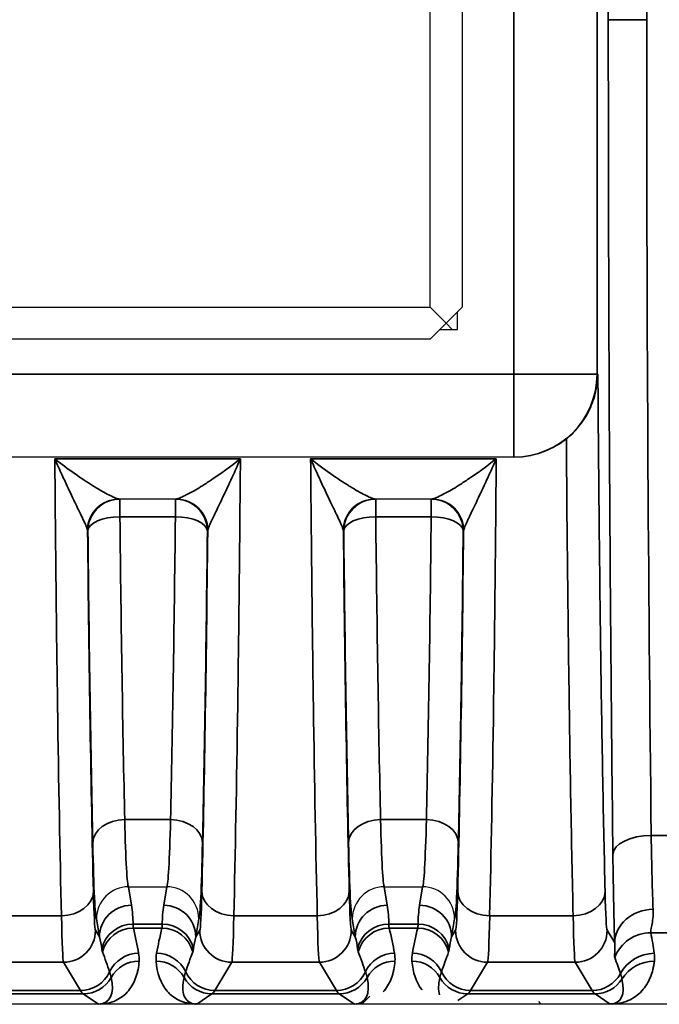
# Model space of a CAD drawing. Header units: millimetres. Extents: x 399 to 6233, y -1870 to 1602.
# Tile 648 of 656: x 5405 to 5415, y 736 to 751. Entities that reach past the tile are written whole.
import ezdxf

# ---------------------------------------------------------------- set-up
doc = ezdxf.new("R2010")
doc.units = ezdxf.units.MM
for name, color, linetype, lineweight in [('AM_5', 3, 'Continuous', 25), ('可見 (ISO)', 7, 'Continuous', 25), ('窄部可見 (ISO)', 7, 'Continuous', 35)]:
    doc.layers.add(name, color=color, linetype=linetype, lineweight=lineweight)
doc.styles.add('尺寸標註', font='romans.shx', dxfattribs={"bigfont": 'CHINESET.SHX'})
doc.dimstyles.new('CNS1$0', dxfattribs={"dimtxt": 2.5, "dimasz": 2.5, "dimexe": 1, "dimexo": 1, "dimgap": 1.5, "dimtad": 1, "dimtoh": 1, "dimdec": 1, "dimdsep": 46, "dimtxsty": '尺寸標註', "dimcen": 0, "dimclrd": 2, "dimclre": 2, "dimclrt": 1, "dimadec": 0, "dimazin": 2, "dimtp": 0.1, "dimtm": 0.1, "dimtfac": 0.71, "dimtdec": 1, "dimtmove": 0, "dimatfit": 0, "dimfxl": 0, "dimlwd": 13, "dimlwe": 13, "dimarcsym": 0})

# ---------------------------------------------------------------- blocks, each defined once
blk = doc.blocks.new('*D307')
at = {"layer": 'AM_5', "color": 2, "lineweight": 13}
for p, q in [((5314.686, 750.079), (5314.686, 719.715)), ((5530.199, 744.193), (5530.199, 719.715)), ((5317.186, 720.715), (5527.699, 720.715))]:
    blk.add_line(p, q, dxfattribs=at)
at = {"layer": 'AM_5', "color": 2, "lineweight": -2}
for points in [[(5317.186, 721.132), (5317.186, 720.298), (5314.686, 720.715)], [(5527.699, 721.132), (5527.699, 720.298), (5530.199, 720.715)]]:
    blk.add_solid(points, dxfattribs=at)
at = {"layer": 'Defpoints', "color": 0, "lineweight": -2}
for p in [(5314.686, 751.079), (5530.199, 745.193), (5530.199, 720.715)]:
    blk.add_point(p, dxfattribs=at)
at = {"layer": 'AM_5', "color": 1, "insert": (5422.443, 723.465), "char_height": 2.5, "attachment_point": 5, "style": '尺寸標註'}
blk.add_mtext('215.5', dxfattribs=at)

msp = doc.modelspace()

# ---------------------------------------------------------------- linework, layer by layer
at = {"layer": '可見 (ISO)'}
for p, q in [((5411.552, 746.579), (5411.552, 755.579)), ((5412.052, 755.579), (5412.052, 746.579)), ((5402.552, 746.579), (5411.552, 746.579)), ((5411.802, 746.329), (5411.552, 746.579)), ((5412.052, 746.579), (5411.802, 746.329)), ((5411.981, 746.234), (5411.981, 746.508)), ((5411.802, 746.329), (5411.552, 746.079)), ((5411.707, 746.234), (5411.981, 746.234)), ((5411.802, 746.329), (5411.896, 746.234)), ((5411.552, 746.079), (5402.552, 746.079)), ((5412.863, 744.234), (5401.409, 744.234)), ((5412.875, 744.234), (5412.863, 744.234)), ((5407.582, 743.579), (5406.691, 743.579)), ((5411.582, 743.579), (5410.691, 743.579)), ((5406.837, 737.513), (5406.836, 737.513)), ((5406.837, 737.513), (5407.436, 737.513)), ((5407.436, 737.513), (5407.436, 737.513)), ((5410.837, 737.513), (5410.836, 737.513)), ((5410.837, 737.513), (5411.436, 737.513)), ((5411.436, 737.513), (5411.436, 737.513)), ((5410.61, 735.802), (5410.486, 735.679)), ((5435.136, 735.679), (5330.636, 735.679)), ((5413.249, 735.716), (5413.286, 735.679))]:
    msp.add_line(p, q, dxfattribs=at)
for start, end in [(100.6179, 100.6183), (58.9951, 58.996)]:
    msp.add_arc((5410.552, 740.579), 3, start, end, dxfattribs=at)
for points, knots in [([(5413.683, 744.517), (5413.752, 744.573), (5413.817, 744.637), (5413.944, 744.791), (5414.002, 744.882), (5414.091, 745.068), (5414.123, 745.16), (5414.165, 745.345), (5414.175, 745.437), (5414.176, 745.531), (5414.176, 745.533), (5414.176, 745.534)], [0.0000025, 0.0000025, 0.0000025, 0.0000025, 0.0273791, 0.0273791, 0.0597, 0.0597, 0.089653, 0.089653, 0.1184213, 0.1184213, 0.1189519, 0.1189519, 0.1189519, 0.1189519]), ([(5413.683, 744.517), (5413.591, 744.445), (5413.487, 744.382), (5413.215, 744.268), (5413.04, 744.234), (5412.875, 744.234)], [-0.48600082, -0.48600082, -0.48600082, -0.48600082, -0.45121155, -0.45121155, -0.40160969, -0.40160969, -0.40160969, -0.40160969]), ([(5406.836, 737.513), (5406.704, 737.512), (5406.575, 737.458), (5406.483, 737.366), (5406.391, 737.274), (5406.337, 737.143), (5406.336, 737.014)], [0, 0, 0, 0, 0.0003900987, 0.0003900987, 0.0003900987, 0.0007801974, 0.0007801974, 0.0007801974, 0.0007801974]), ([(5407.936, 737.014), (5407.936, 737.145), (5407.881, 737.274), (5407.789, 737.366), (5407.697, 737.458), (5407.568, 737.512), (5407.436, 737.513)], [-0.0000151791, -0.0000151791, -0.0000151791, -0.0000151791, 0.0003786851, 0.0003786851, 0.0003786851, 0.0007725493, 0.0007725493, 0.0007725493, 0.0007725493]), ([(5410.836, 737.513), (5410.704, 737.512), (5410.575, 737.458), (5410.483, 737.366), (5410.391, 737.274), (5410.337, 737.143), (5410.336, 737.014)], [0, 0, 0, 0, 0.0003900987, 0.0003900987, 0.0003900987, 0.0007801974, 0.0007801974, 0.0007801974, 0.0007801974]), ([(5411.936, 737.014), (5411.936, 737.145), (5411.881, 737.274), (5411.789, 737.366), (5411.697, 737.458), (5411.568, 737.512), (5411.436, 737.513)], [-0.0000151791, -0.0000151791, -0.0000151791, -0.0000151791, 0.0003786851, 0.0003786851, 0.0003786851, 0.0007725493, 0.0007725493, 0.0007725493, 0.0007725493]), ([(5406.401, 735.679), (5406.394, 735.679), (5406.388, 735.679), (5406.382, 735.679), (5406.377, 735.679), (5406.373, 735.679), (5406.369, 735.679)], [0.00000000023, 0.00000000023, 0.00000000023, 0.00000000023, 0.00001896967, 0.00001896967, 0.00001896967, 0.00003403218, 0.00003403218, 0.00003403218, 0.00003403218]), ([(5410.401, 735.679), (5410.394, 735.679), (5410.388, 735.679), (5410.382, 735.679), (5410.377, 735.679), (5410.373, 735.679), (5410.369, 735.679)], [0.00000000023, 0.00000000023, 0.00000000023, 0.00000000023, 0.00001896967, 0.00001896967, 0.00001896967, 0.00003403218, 0.00003403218, 0.00003403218, 0.00003403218]), ([(5414.405, 735.679), (5414.398, 735.679), (5414.391, 735.679), (5414.384, 735.679), (5414.379, 735.679), (5414.374, 735.679), (5414.369, 735.679)], [0.00000000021, 0.00000000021, 0.00000000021, 0.00000000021, 0.00002113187, 0.00002113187, 0.00002113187, 0.0000394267, 0.0000394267, 0.0000394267, 0.0000394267])]:
    msp.add_open_spline(points, degree=3, knots=knots, dxfattribs=at)
at = {"layer": '窄部可見 (ISO)'}
for p, q in [((5412.863, 745.534), (5412.863, 756.623)), ((5414.163, 756.623), (5414.163, 745.534)), ((5414.939, 751.079), (5414.339, 751.079)), ((5401.409, 745.534), (5412.863, 745.534)), ((5412.863, 745.534), (5414.163, 745.534)), ((5412.863, 745.534), (5412.863, 744.234)), ((5414.163, 745.534), (5414.176, 745.534)), ((5405.685, 744.208), (5408.587, 744.208)), ((5409.685, 744.208), (5412.587, 744.208)), ((5406.702, 743.303), (5406.702, 743.579)), ((5407.57, 743.303), (5407.57, 743.579)), ((5410.702, 743.303), (5410.702, 743.579)), ((5411.57, 743.303), (5411.57, 743.579)), ((5407.57, 743.303), (5406.702, 743.303)), ((5411.57, 743.303), (5410.702, 743.303)), ((5406.202, 743.079), (5406.197, 743.079)), ((5408.075, 743.079), (5408.07, 743.079)), ((5410.202, 743.079), (5410.197, 743.079)), ((5412.075, 743.079), (5412.07, 743.079)), ((5406.778, 738.563), (5407.495, 738.563)), ((5410.778, 738.563), (5411.495, 738.563)), ((5415.01, 738.317), (5415.262, 738.317)), ((5406.836, 737.513), (5406.883, 737.224)), ((5407.389, 737.224), (5407.436, 737.513)), ((5410.836, 737.513), (5410.883, 737.224)), ((5411.389, 737.224), (5411.436, 737.513)), ((5404.484, 737.061), (5405.789, 737.061)), ((5406.383, 736.728), (5406.336, 737.014)), ((5407.936, 737.014), (5407.889, 736.728)), ((5408.484, 737.061), (5409.789, 737.061)), ((5410.383, 736.728), (5410.336, 737.014)), ((5411.936, 737.014), (5411.889, 736.728)), ((5412.484, 737.061), (5413.789, 737.061)), ((5406.321, 736.832), (5406.383, 736.728)), ((5406.908, 736.93), (5407.364, 736.93)), ((5407.359, 736.867), (5406.913, 736.867)), ((5407.889, 736.728), (5407.951, 736.832)), ((5410.321, 736.832), (5410.383, 736.728)), ((5410.908, 736.93), (5411.364, 736.93)), ((5411.359, 736.867), (5410.913, 736.867)), ((5411.889, 736.728), (5411.951, 736.832)), ((5414.321, 736.832), (5414.44, 736.634)), ((5415.27, 736.794), (5415.002, 736.794)), ((5405.821, 736.332), (5404.451, 736.332)), ((5406.087, 735.889), (5405.821, 736.332)), ((5408.451, 736.332), (5408.186, 735.889)), ((5409.821, 736.332), (5408.451, 736.332)), ((5410.087, 735.889), (5409.821, 736.332)), ((5412.451, 736.332), (5412.186, 735.889)), ((5413.821, 736.332), (5412.451, 736.332)), ((5414.087, 735.889), (5413.821, 736.332)), ((5404.186, 735.889), (5406.087, 735.889)), ((5408.186, 735.889), (5410.087, 735.889)), ((5412.186, 735.889), (5414.087, 735.889)), ((5406.131, 735.838), (5404.142, 735.838)), ((5406.369, 735.679), (5406.131, 735.838)), ((5408.142, 735.838), (5407.903, 735.679)), ((5410.131, 735.838), (5408.142, 735.838)), ((5410.369, 735.679), (5410.131, 735.838)), ((5412.142, 735.838), (5411.987, 735.734)), ((5414.131, 735.838), (5412.142, 735.838)), ((5414.369, 735.679), (5414.131, 735.838))]:
    msp.add_line(p, q, dxfattribs=at)
for centre, major_axis, ratio, start_param, end_param in [((5415.496, 751.079), (0, 26), 0.02143, 1.057724, 1.570796), ((5415.496, 751.079), (0, 26), 0.02143, 1.570796, 2.083868), ((5412.863, 745.534), (0, -1.3), 0.999781, 0, 1.570796), ((5406.691, 743.079), (0, 0.5), 0.994724, 0, 1.5306), ((5406.697, 743.079), (0, 0.5), 0.999781, 0, 1.570796), ((5406.702, 743.079), (0, 0.5), 0.999781, 0, 1.570796), ((5407.57, 743.079), (0, 0.5), 0.999781, 4.712389, 6.283185), ((5407.575, 743.079), (0, 0.5), 0.999781, 4.712389, 6.283185), ((5407.582, 743.079), (0, 0.5), 0.994724, 4.752585, 6.283185), ((5410.691, 743.079), (0, 0.5), 0.994724, 0, 1.5306), ((5410.697, 743.079), (0, 0.5), 0.999781, 0, 1.570796), ((5410.702, 743.079), (0, 0.5), 0.999781, 0, 1.570796), ((5411.57, 743.079), (0, 0.5), 0.999781, 4.712389, 6.283185), ((5411.575, 743.079), (0, 0.5), 0.999781, 4.712389, 6.283185), ((5411.582, 743.079), (0, 0.5), 0.994724, 4.752585, 6.283185), ((5406.702, 743.079), (-0.5, -0.005), 0.448798, 4.707667, 6.259748), ((5406.97, 748.803), (-0.037, 14.702), 0.020614, 1.954136, 2.341202), ((5407.303, 748.803), (-0.037, -14.702), 0.020614, 0.800391, 1.187456), ((5407.57, 743.079), (0.5, -0.005), 0.448798, 0.023437, 1.575518), ((5410.702, 743.079), (-0.5, -0.005), 0.448798, 4.707667, 6.259748), ((5410.97, 748.803), (-0.037, 14.702), 0.020614, 1.954136, 2.341202), ((5411.303, 748.803), (-0.037, -14.702), 0.020614, 0.800391, 1.187456), ((5411.57, 743.079), (0.5, -0.005), 0.448798, 0.023437, 1.575518), ((5405.697, 743.054), (0.501, 0.023), 0.444094, 0.007941, 0.098975), ((5406.536, 751.081), (0, -18.032), 0.020942, 5.172176, 5.570352), ((5406.47, 748.737), (-0.037, 15.127), 0.020036, 1.954139, 2.341205), ((5407.737, 751.081), (0, 18.032), 0.020942, 3.854426, 4.252602), ((5407.803, 748.737), (-0.037, -15.127), 0.020036, 0.800388, 1.187453), ((5408.576, 743.054), (0.501, -0.023), 0.444094, 3.042618, 3.133652), ((5409.697, 743.054), (0.501, 0.023), 0.444094, 0.007941, 0.098975), ((5410.536, 751.081), (0, -18.032), 0.020942, 5.172176, 5.570352), ((5410.47, 748.737), (-0.037, 15.127), 0.020036, 1.954139, 2.341205), ((5411.737, 751.081), (0, 18.032), 0.020942, 3.854426, 4.252602), ((5411.803, 748.737), (-0.037, -15.127), 0.020036, 0.800388, 1.187453), ((5412.576, 743.054), (0.501, -0.023), 0.444094, 3.042618, 3.133652), ((5406.778, 738.202), (-0.5, -0.011), 0.722333, 4.696582, 6.252897), ((5407.495, 738.202), (0.5, -0.011), 0.722333, 0.030288, 1.586603), ((5410.778, 738.202), (-0.5, -0.011), 0.722333, 4.696582, 6.252897), ((5411.495, 738.202), (0.5, -0.011), 0.722333, 0.030288, 1.586603), ((5415.01, 738.022), (-0.6, -0.007), 0.49083, 4.706597, 6.259146), ((5415.066, 739.391), (-0.007, 2.58), 0.02502, 2.000071, 2.615298), ((5414.466, 739.311), (0.007, -3.096), 0.02085, 5.141677, 5.75691), ((5405.789, 737.439), (0.5, 0.012), 0.756341, 4.694068, 6.251166), ((5406.32, 738.941), (-0.003, 2.11), 0.022449, 2.362381, 3.10414), ((5407.953, 738.941), (0.003, 2.11), 0.022449, 3.179046, 3.920805), ((5408.484, 737.439), (-0.5, 0.012), 0.756341, 0.032019, 1.589117), ((5409.789, 737.439), (0.5, 0.012), 0.756341, 4.694068, 6.251166), ((5410.32, 738.941), (-0.003, 2.11), 0.022449, 2.362381, 3.10414), ((5411.953, 738.941), (0.003, 2.11), 0.022449, 3.179046, 3.920805), ((5412.484, 737.439), (-0.5, 0.012), 0.756341, 0.032019, 1.589117), ((5413.789, 737.439), (0.5, 0.012), 0.756341, 4.694068, 6.251166), ((5414.32, 738.941), (-0.003, 2.11), 0.022449, 2.362381, 3.10414), ((5406.883, 736.728), (-0.493, -0.081), 0.99168, 4.551639, 6.119774), ((5406.39, 737.151), (-0.164, 0.971), 0.506318, 4.398893, 4.702449), ((5407.883, 737.151), (0.164, 0.971), 0.506318, 1.580737, 1.884292), ((5407.389, 736.728), (0.493, -0.081), 0.99168, 0.163411, 1.731546), ((5410.883, 736.728), (-0.493, -0.081), 0.99168, 4.551639, 6.119774), ((5410.39, 737.151), (-0.164, 0.971), 0.506318, 4.398893, 4.702449), ((5411.883, 737.151), (0.164, 0.971), 0.506318, 1.580737, 1.884292), ((5411.389, 736.728), (0.493, -0.081), 0.99168, 0.163411, 1.731546), ((5415.04, 736.634), (-0.6, -0.023), 0.876399, 4.678969, 6.239685), ((5405.82, 738.863), (0.003, -2.532), 0.018707, 5.503986, 6.245742), ((5408.453, 738.863), (-0.003, -2.532), 0.018707, 0.037443, 0.7792), ((5409.82, 738.863), (0.003, -2.532), 0.018707, 5.503986, 6.245742), ((5412.453, 738.863), (-0.003, -2.532), 0.018707, 0.037443, 0.7792), ((5413.82, 738.863), (0.003, -2.532), 0.018707, 5.503986, 6.245742), ((5405.821, 736.832), (-0.429, -0.257), 0.999172, 1.030857, 2.600922), ((5406.908, 736.434), (-0.5, -0.002), 0.991894, 4.708006, 6.061712), ((5406.913, 736.367), (-0.485, -0.121), 0.998166, 4.469379, 5.780538), ((5406.311, 737.101), (-0.551, 1.727), 0.284402, 4.251132, 4.486426), ((5407.962, 737.101), (0.551, 1.727), 0.284402, 1.796759, 2.032053), ((5407.359, 736.367), (-0.485, 0.121), 0.998166, 3.64424, 4.955399), ((5407.364, 736.434), (0.5, -0.002), 0.991894, 0.221473, 1.575179), ((5408.451, 736.832), (-0.429, 0.257), 0.999172, 0.54067, 2.110736), ((5409.821, 736.832), (0.429, 0.257), 0.999172, 4.17245, 5.742515), ((5410.908, 736.434), (-0.5, -0.002), 0.991894, 4.708006, 6.061712), ((5410.913, 736.367), (-0.485, -0.121), 0.998166, 4.469379, 5.780538), ((5410.311, 737.101), (-0.551, 1.727), 0.284402, 4.251132, 4.486426), ((5411.962, 737.101), (0.551, 1.727), 0.284402, 1.796759, 2.032053), ((5411.359, 736.367), (-0.485, 0.121), 0.998166, 3.64424, 4.955399), ((5411.364, 736.434), (0.5, -0.002), 0.991894, 0.221473, 1.575179), ((5412.451, 736.832), (0.429, -0.257), 0.999172, 3.682263, 5.252328), ((5413.821, 736.832), (0.429, 0.257), 0.999172, 4.17245, 5.742515), ((5405.883, 736.729), (0.316, -0.86), 0.52171, 1.164949, 1.380315), ((5408.39, 736.729), (-0.316, -0.86), 0.52171, 4.902871, 5.118236), ((5409.883, 736.729), (0.316, -0.86), 0.52171, 1.164949, 1.380315), ((5412.39, 736.729), (-0.316, -0.86), 0.52171, 4.902871, 5.118236), ((5415.002, 736.195), (-0.588, -0.12), 0.998201, 4.511525, 5.723718), ((5414.281, 737.228), (-0.587, 1.898), 0.297416, 4.213099, 4.391173), ((5405.722, 736.998), (0.922, -1.951), 0.210639, 1.041825, 1.21222), ((5408.551, 736.998), (-0.922, -1.951), 0.210639, 5.070965, 5.241361), ((5409.722, 736.998), (0.922, -1.951), 0.210639, 1.041825, 1.21222), ((5412.551, 736.998), (-0.922, -1.951), 0.210639, 5.070965, 5.241361), ((5406.996, 735.973), (-0.493, -0.084), 0.998222, 4.544377, 5.685196), ((5407.003, 735.85), (-0.499, 0.035), 0.998264, 4.782678, 5.843181), ((5407.269, 735.85), (-0.499, -0.035), 0.998264, 3.581597, 4.6421), ((5407.277, 735.973), (-0.493, 0.084), 0.998222, 3.739582, 4.880401), ((5410.996, 735.973), (-0.493, -0.084), 0.998222, 4.544377, 5.685196), ((5411.003, 735.85), (-0.499, 0.035), 0.998264, 4.782678, 5.843181), ((5411.269, 735.85), (-0.499, -0.035), 0.998264, 3.581597, 4.6421), ((5411.277, 735.973), (-0.493, 0.084), 0.998222, 3.739582, 4.880401), ((5413.634, 737.144), (1.006, -2.097), 0.194686, 0.988663, 1.119241), ((5415.058, 735.873), (-0.594, -0.083), 0.998238, 4.573579, 5.655239), ((5415.06, 735.75), (-0.595, 0.075), 0.998245, 4.838078, 5.844438), ((5406.087, 736.389), (-0.429, -0.257), 0.999172, 1.030857, 2.172045), ((5406.131, 736.338), (-0.277, -0.416), 0.999683, 0.588111, 1.648991), ((5405.902, 736.49), (0.601, -0.77), 0.425498, 5.962372, 7.023252), ((5408.142, 736.338), (-0.277, 0.416), 0.999683, 1.492602, 2.553481), ((5408.186, 736.389), (-0.429, 0.257), 0.999172, 0.969547, 2.110736), ((5410.087, 736.389), (0.429, 0.257), 0.999172, 4.17245, 5.313638), ((5410.131, 736.338), (0.277, 0.416), 0.999683, 3.729704, 4.790584), ((5409.902, 736.49), (0.601, -0.77), 0.425498, 5.962372, 7.023252), ((5412.142, 736.338), (0.277, -0.416), 0.999683, 4.634194, 5.695074), ((5412.186, 736.389), (0.429, -0.257), 0.999172, 4.11114, 5.252328), ((5414.087, 736.389), (0.429, 0.257), 0.999172, 4.17245, 5.254458), ((5414.131, 736.338), (0.277, 0.416), 0.999683, 3.729704, 4.736367), ((5413.856, 736.521), (0.641, -0.802), 0.399262, 5.974018, 6.980681), ((5406.16, 835.872), (0, -100.043), 0.020838, 6.248286, 6.269226), ((5408.113, 835.872), (0, -100.043), 0.020838, 0.01396, 0.034899), ((5410.16, 835.872), (0, -100.043), 0.020838, 6.248286, 6.269226), ((5412.113, 835.872), (0, -100.043), 0.020838, 0.01396, 0.034899), ((5414.16, 835.872), (0, -100.043), 0.020838, 6.248286, 6.269226), ((5407.872, 735.18), (0.021, 0.5), 0.582239, 0.017982, 0.072335), ((5407.896, 735.691), (0.0748, -0.0028), 0.15772, 4.612064, 4.818035)]:
    msp.add_ellipse(centre, major_axis=major_axis, ratio=ratio, start_param=start_param, end_param=end_param, dxfattribs=at)
for points, knots in [([(5414.339, 751.079), (5414.339, 753.353), (5414.345, 755.628), (5414.357, 757.828), (5414.369, 760.028), (5414.387, 762.154), (5414.411, 764.136)], [0, 0, 0, 0, 0.256536, 0.256536, 0.256536, 0.5130721, 0.5130721, 0.5130721, 0.5130721]), ([(5414.411, 738.022), (5414.387, 740.004), (5414.369, 742.129), (5414.357, 744.33), (5414.345, 746.53), (5414.339, 748.804), (5414.339, 751.079)], [5.7701132, 5.7701132, 5.7701132, 5.7701132, 6.0266493, 6.0266493, 6.0266493, 6.2831853, 6.2831853, 6.2831853, 6.2831853]), ([(5414.176, 745.534), (5414.187, 744.003), (5414.202, 742.511), (5414.22, 741.143), (5414.24, 739.759), (5414.263, 738.504), (5414.289, 737.439)], [3.4541443, 3.4541443, 3.4541443, 3.4541443, 3.7251656, 3.7251656, 3.7251656, 3.999439, 3.999439, 3.999439, 3.999439]), ([(5413.789, 737.061), (5413.763, 738.157), (5413.74, 739.448), (5413.721, 740.868), (5413.705, 742.017), (5413.692, 743.249), (5413.683, 744.517)], [2.2837463, 2.2837463, 2.2837463, 2.2837463, 2.5578984, 2.5578984, 2.5578984, 2.7796713, 2.7796713, 2.7796713, 2.7796713]), ([(5405.789, 737.061), (5405.766, 738.023), (5405.745, 739.134), (5405.728, 740.351), (5405.71, 741.553), (5405.696, 742.858), (5405.685, 744.208)], [2.2837463, 2.2837463, 2.2837463, 2.2837463, 2.5241806, 2.5241806, 2.5241806, 2.7617603, 2.7617603, 2.7617603, 2.7617603]), ([(5406.194, 743.099), (5406.189, 743.117), (5406.18, 743.14), (5406.168, 743.168), (5406.155, 743.198), (5406.14, 743.231), (5406.123, 743.268), (5406.119, 743.276), (5406.115, 743.285), (5406.111, 743.294), (5406.077, 743.366), (5406.037, 743.447), (5405.997, 743.532), (5405.992, 743.542), (5405.987, 743.553), (5405.981, 743.564), (5405.958, 743.613), (5405.934, 743.663), (5405.91, 743.714), (5405.889, 743.76), (5405.867, 743.806), (5405.846, 743.853), (5405.83, 743.886), (5405.815, 743.92), (5405.799, 743.954), (5405.78, 743.995), (5405.761, 744.037), (5405.742, 744.08), (5405.723, 744.122), (5405.704, 744.165), (5405.685, 744.208)], [0, 0, 0, 0, 0.000171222, 0.000171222, 0.000171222, 0.000358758, 0.000358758, 0.000358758, 0.000403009, 0.000403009, 0.000403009, 0.000761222, 0.000761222, 0.000761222, 0.000806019, 0.000806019, 0.000806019, 0.001007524, 0.001007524, 0.001007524, 0.001183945, 0.001183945, 0.001183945, 0.001309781, 0.001309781, 0.001309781, 0.001460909, 0.001460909, 0.001460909, 0.001612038, 0.001612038, 0.001612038, 0.001612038]), ([(5405.685, 744.208), (5405.786, 744.129), (5405.887, 744.054), (5405.986, 743.984), (5405.992, 743.98), (5405.998, 743.976), (5406.003, 743.972), (5406.097, 743.906), (5406.189, 743.845), (5406.276, 743.791), (5406.285, 743.785), (5406.294, 743.78), (5406.302, 743.774), (5406.385, 743.724), (5406.464, 743.678), (5406.532, 743.643), (5406.539, 743.64), (5406.545, 743.637), (5406.551, 743.634), (5406.585, 743.617), (5406.615, 743.603), (5406.64, 743.593), (5406.664, 743.584), (5406.682, 743.579), (5406.691, 743.579)], [-0.000006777, -0.000006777, -0.000006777, -0.000006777, 0.000388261, 0.000388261, 0.000388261, 0.000410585, 0.000410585, 0.000410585, 0.000783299, 0.000783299, 0.000783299, 0.000821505, 0.000821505, 0.000821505, 0.001178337, 0.001178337, 0.001178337, 0.00121301, 0.00121301, 0.00121301, 0.001397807, 0.001397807, 0.001397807, 0.001573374, 0.001573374, 0.001573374, 0.001573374]), ([(5407.582, 743.579), (5407.591, 743.579), (5407.609, 743.584), (5407.632, 743.593), (5407.657, 743.603), (5407.687, 743.617), (5407.721, 743.634), (5407.728, 743.637), (5407.734, 743.64), (5407.741, 743.643), (5407.778, 743.663), (5407.819, 743.685), (5407.862, 743.71), (5407.897, 743.73), (5407.933, 743.751), (5407.97, 743.774), (5407.979, 743.78), (5407.988, 743.785), (5407.997, 743.791), (5408.043, 743.82), (5408.09, 743.85), (5408.139, 743.883), (5408.283, 743.979), (5408.436, 744.09), (5408.587, 744.208)], [0, 0, 0, 0, 0.000176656, 0.000176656, 0.000176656, 0.000361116, 0.000361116, 0.000361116, 0.000395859, 0.000395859, 0.000395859, 0.000593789, 0.000593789, 0.000593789, 0.000753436, 0.000753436, 0.000753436, 0.000791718, 0.000791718, 0.000791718, 0.000989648, 0.000989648, 0.000989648, 0.001583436, 0.001583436, 0.001583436, 0.001583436]), ([(5408.587, 744.208), (5408.486, 743.977), (5408.384, 743.759), (5408.291, 743.564), (5408.286, 743.553), (5408.281, 743.542), (5408.276, 743.532), (5408.235, 743.446), (5408.196, 743.365), (5408.162, 743.293), (5408.158, 743.285), (5408.154, 743.276), (5408.15, 743.268), (5408.133, 743.231), (5408.117, 743.197), (5408.104, 743.168), (5408.093, 743.141), (5408.083, 743.117), (5408.079, 743.099)], [-0.00000792, -0.00000792, -0.00000792, -0.00000792, 0.000796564, 0.000796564, 0.000796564, 0.000840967, 0.000840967, 0.000840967, 0.001198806, 0.001198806, 0.001198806, 0.001242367, 0.001242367, 0.001242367, 0.001429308, 0.001429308, 0.001429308, 0.001601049, 0.001601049, 0.001601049, 0.001601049]), ([(5408.587, 744.208), (5408.576, 742.858), (5408.562, 741.553), (5408.545, 740.351), (5408.527, 739.134), (5408.506, 738.023), (5408.484, 737.061)], [0.3798324, 0.3798324, 0.3798324, 0.3798324, 0.617412, 0.617412, 0.617412, 0.8578464, 0.8578464, 0.8578464, 0.8578464]), ([(5409.789, 737.061), (5409.766, 738.023), (5409.745, 739.134), (5409.728, 740.351), (5409.71, 741.553), (5409.696, 742.858), (5409.685, 744.208)], [2.2837463, 2.2837463, 2.2837463, 2.2837463, 2.5241806, 2.5241806, 2.5241806, 2.7617603, 2.7617603, 2.7617603, 2.7617603]), ([(5410.194, 743.099), (5410.189, 743.117), (5410.18, 743.14), (5410.168, 743.168), (5410.155, 743.198), (5410.14, 743.231), (5410.123, 743.268), (5410.119, 743.276), (5410.115, 743.285), (5410.111, 743.294), (5410.077, 743.366), (5410.037, 743.447), (5409.997, 743.532), (5409.992, 743.542), (5409.987, 743.553), (5409.981, 743.564), (5409.958, 743.613), (5409.934, 743.663), (5409.91, 743.714), (5409.889, 743.76), (5409.867, 743.806), (5409.846, 743.853), (5409.83, 743.886), (5409.815, 743.92), (5409.799, 743.954), (5409.78, 743.995), (5409.761, 744.037), (5409.742, 744.08), (5409.723, 744.122), (5409.704, 744.165), (5409.685, 744.208)], [0, 0, 0, 0, 0.000171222, 0.000171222, 0.000171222, 0.000358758, 0.000358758, 0.000358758, 0.000403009, 0.000403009, 0.000403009, 0.000761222, 0.000761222, 0.000761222, 0.000806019, 0.000806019, 0.000806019, 0.001007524, 0.001007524, 0.001007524, 0.001183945, 0.001183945, 0.001183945, 0.001309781, 0.001309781, 0.001309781, 0.001460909, 0.001460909, 0.001460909, 0.001612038, 0.001612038, 0.001612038, 0.001612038]), ([(5409.685, 744.208), (5409.786, 744.129), (5409.887, 744.054), (5409.986, 743.984), (5409.992, 743.98), (5409.998, 743.976), (5410.003, 743.972), (5410.097, 743.906), (5410.189, 743.845), (5410.276, 743.791), (5410.285, 743.785), (5410.294, 743.78), (5410.302, 743.774), (5410.385, 743.724), (5410.464, 743.678), (5410.532, 743.643), (5410.539, 743.64), (5410.545, 743.637), (5410.551, 743.634), (5410.585, 743.617), (5410.615, 743.603), (5410.64, 743.593), (5410.664, 743.584), (5410.682, 743.579), (5410.691, 743.579)], [-0.000006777, -0.000006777, -0.000006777, -0.000006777, 0.000388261, 0.000388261, 0.000388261, 0.000410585, 0.000410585, 0.000410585, 0.000783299, 0.000783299, 0.000783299, 0.000821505, 0.000821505, 0.000821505, 0.001178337, 0.001178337, 0.001178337, 0.00121301, 0.00121301, 0.00121301, 0.001397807, 0.001397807, 0.001397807, 0.001573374, 0.001573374, 0.001573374, 0.001573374]), ([(5411.582, 743.579), (5411.591, 743.579), (5411.609, 743.584), (5411.632, 743.593), (5411.657, 743.603), (5411.687, 743.617), (5411.721, 743.634), (5411.728, 743.637), (5411.734, 743.64), (5411.741, 743.643), (5411.778, 743.663), (5411.819, 743.685), (5411.862, 743.71), (5411.897, 743.73), (5411.933, 743.751), (5411.97, 743.774), (5411.979, 743.78), (5411.988, 743.785), (5411.997, 743.791), (5412.043, 743.82), (5412.09, 743.85), (5412.139, 743.883), (5412.283, 743.979), (5412.436, 744.09), (5412.587, 744.208)], [0, 0, 0, 0, 0.000176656, 0.000176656, 0.000176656, 0.000361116, 0.000361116, 0.000361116, 0.000395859, 0.000395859, 0.000395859, 0.000593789, 0.000593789, 0.000593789, 0.000753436, 0.000753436, 0.000753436, 0.000791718, 0.000791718, 0.000791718, 0.000989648, 0.000989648, 0.000989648, 0.001583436, 0.001583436, 0.001583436, 0.001583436]), ([(5412.587, 744.208), (5412.486, 743.977), (5412.384, 743.759), (5412.291, 743.564), (5412.286, 743.553), (5412.281, 743.542), (5412.276, 743.532), (5412.235, 743.446), (5412.196, 743.365), (5412.162, 743.293), (5412.158, 743.285), (5412.154, 743.276), (5412.15, 743.268), (5412.133, 743.231), (5412.117, 743.197), (5412.104, 743.168), (5412.093, 743.141), (5412.083, 743.117), (5412.079, 743.099)], [-0.00000792, -0.00000792, -0.00000792, -0.00000792, 0.000796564, 0.000796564, 0.000796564, 0.000840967, 0.000840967, 0.000840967, 0.001198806, 0.001198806, 0.001198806, 0.001242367, 0.001242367, 0.001242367, 0.001429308, 0.001429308, 0.001429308, 0.001601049, 0.001601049, 0.001601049, 0.001601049]), ([(5412.587, 744.208), (5412.576, 742.858), (5412.562, 741.553), (5412.545, 740.351), (5412.527, 739.134), (5412.506, 738.023), (5412.484, 737.061)], [0.3798324, 0.3798324, 0.3798324, 0.3798324, 0.617412, 0.617412, 0.617412, 0.8578464, 0.8578464, 0.8578464, 0.8578464]), ([(5406.778, 738.563), (5406.786, 738.25), (5406.795, 737.986), (5406.805, 737.805), (5406.815, 737.626), (5406.826, 737.528), (5406.837, 737.513)], [3.9488824, 3.9488824, 3.9488824, 3.9488824, 4.3153451, 4.3153451, 4.3153451, 4.6774824, 4.6774824, 4.6774824, 4.6774824]), ([(5407.436, 737.513), (5407.446, 737.528), (5407.457, 737.626), (5407.467, 737.805), (5407.477, 737.986), (5407.487, 738.25), (5407.495, 738.563)], [4.7472956, 4.7472956, 4.7472956, 4.7472956, 5.1094328, 5.1094328, 5.1094328, 5.4758956, 5.4758956, 5.4758956, 5.4758956]), ([(5410.778, 738.563), (5410.786, 738.25), (5410.795, 737.986), (5410.805, 737.805), (5410.815, 737.626), (5410.826, 737.528), (5410.837, 737.513)], [3.9488824, 3.9488824, 3.9488824, 3.9488824, 4.3153451, 4.3153451, 4.3153451, 4.6774824, 4.6774824, 4.6774824, 4.6774824]), ([(5411.436, 737.513), (5411.446, 737.528), (5411.457, 737.626), (5411.467, 737.805), (5411.477, 737.986), (5411.487, 738.25), (5411.495, 738.563)], [4.7472956, 4.7472956, 4.7472956, 4.7472956, 5.1094328, 5.1094328, 5.1094328, 5.4758956, 5.4758956, 5.4758956, 5.4758956]), ([(5406.336, 737.014), (5406.326, 737.034), (5406.315, 737.145), (5406.305, 737.344), (5406.295, 737.549), (5406.286, 737.847), (5406.278, 738.202)], [1.6112601, 1.6112601, 1.6112601, 1.6112601, 1.9678687, 1.9678687, 1.9678687, 2.3343029, 2.3343029, 2.3343029, 2.3343029]), ([(5407.994, 738.202), (5407.987, 737.847), (5407.977, 737.549), (5407.967, 737.344), (5407.957, 737.145), (5407.946, 737.034), (5407.936, 737.014)], [0.8072897, 0.8072897, 0.8072897, 0.8072897, 1.1737239, 1.1737239, 1.1737239, 1.5303326, 1.5303326, 1.5303326, 1.5303326]), ([(5410.336, 737.014), (5410.326, 737.034), (5410.315, 737.145), (5410.305, 737.344), (5410.295, 737.549), (5410.286, 737.847), (5410.278, 738.202)], [1.6112601, 1.6112601, 1.6112601, 1.6112601, 1.9678687, 1.9678687, 1.9678687, 2.3343029, 2.3343029, 2.3343029, 2.3343029]), ([(5411.994, 738.202), (5411.987, 737.847), (5411.977, 737.549), (5411.967, 737.344), (5411.957, 737.145), (5411.946, 737.034), (5411.936, 737.014)], [0.8072897, 0.8072897, 0.8072897, 0.8072897, 1.1737239, 1.1737239, 1.1737239, 1.5303326, 1.5303326, 1.5303326, 1.5303326]), ([(5415.04, 737.159), (5415.045, 737.052), (5415.031, 736.968), (5415.008, 736.846), (5414.999, 736.807), (5415.002, 736.794)], [0, 0, 0, 0, 0.000661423, 0.000661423, 0.001322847, 0.001322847, 0.001322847, 0.001322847]), ([(5406.908, 736.93), (5406.908, 736.915), (5406.908, 736.902), (5406.909, 736.891), (5406.91, 736.881), (5406.911, 736.873), (5406.913, 736.867)], [0, 0, 0, 0, 0.0003560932, 0.0003560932, 0.0003560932, 0.0006862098, 0.0006862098, 0.0006862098, 0.0006862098]), ([(5407.359, 736.867), (5407.361, 736.873), (5407.362, 736.881), (5407.363, 736.891), (5407.364, 736.902), (5407.364, 736.915), (5407.364, 736.93)], [0, 0, 0, 0, 0.0003301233, 0.0003301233, 0.0003301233, 0.0006862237, 0.0006862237, 0.0006862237, 0.0006862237]), ([(5410.908, 736.93), (5410.908, 736.915), (5410.908, 736.902), (5410.909, 736.891), (5410.91, 736.881), (5410.911, 736.873), (5410.913, 736.867)], [0, 0, 0, 0, 0.0003560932, 0.0003560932, 0.0003560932, 0.0006862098, 0.0006862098, 0.0006862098, 0.0006862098]), ([(5411.359, 736.867), (5411.361, 736.873), (5411.362, 736.881), (5411.363, 736.891), (5411.364, 736.902), (5411.364, 736.915), (5411.364, 736.93)], [0, 0, 0, 0, 0.0003301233, 0.0003301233, 0.0003301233, 0.0006862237, 0.0006862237, 0.0006862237, 0.0006862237]), ([(5406.43, 736.495), (5406.428, 736.501), (5406.426, 736.507), (5406.424, 736.514), (5406.423, 736.522), (5406.421, 736.531), (5406.42, 736.541)], [0, 0, 0, 0, 0.0003464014, 0.0003464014, 0.0003464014, 0.0007194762, 0.0007194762, 0.0007194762, 0.0007194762]), ([(5407.853, 736.541), (5407.851, 736.531), (5407.85, 736.522), (5407.848, 736.514), (5407.847, 736.507), (5407.845, 736.501), (5407.843, 736.495)], [0, 0, 0, 0, 0.0003730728, 0.0003730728, 0.0003730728, 0.0007194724, 0.0007194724, 0.0007194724, 0.0007194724]), ([(5410.43, 736.495), (5410.428, 736.501), (5410.426, 736.507), (5410.424, 736.514), (5410.423, 736.522), (5410.421, 736.531), (5410.42, 736.541)], [0, 0, 0, 0, 0.0003464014, 0.0003464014, 0.0003464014, 0.0007194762, 0.0007194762, 0.0007194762, 0.0007194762]), ([(5411.853, 736.541), (5411.851, 736.531), (5411.85, 736.522), (5411.848, 736.514), (5411.847, 736.507), (5411.845, 736.501), (5411.843, 736.495)], [0, 0, 0, 0, 0.0003730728, 0.0003730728, 0.0003730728, 0.0007194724, 0.0007194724, 0.0007194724, 0.0007194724]), ([(5414.44, 736.405), (5414.436, 736.417), (5414.437, 736.441), (5414.439, 736.479), (5414.439, 736.48), (5414.439, 736.481), (5414.439, 736.482), (5414.442, 736.519), (5414.445, 736.569), (5414.44, 736.634)], [0, 0, 0, 0, 0.000774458, 0.000774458, 0.000774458, 0.000793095, 0.000793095, 0.000793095, 0.001548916, 0.001548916, 0.001548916, 0.001548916]), ([(5407.003, 736.349), (5407, 736.303), (5406.994, 736.259), (5406.986, 736.218), (5406.982, 736.198), (5406.977, 736.178), (5406.972, 736.159), (5406.967, 736.139), (5406.961, 736.12), (5406.954, 736.1), (5406.927, 736.023), (5406.888, 735.949), (5406.836, 735.887), (5406.782, 735.821), (5406.714, 735.769), (5406.637, 735.734), (5406.596, 735.715), (5406.552, 735.701), (5406.508, 735.692), (5406.472, 735.684), (5406.436, 735.68), (5406.401, 735.679)], [2.081652, 2.081652, 2.081652, 2.081652, 2.208869, 2.208869, 2.208869, 2.271875, 2.271875, 2.271875, 2.334716, 2.334716, 2.334716, 2.587926, 2.587926, 2.587926, 2.853633, 2.853633, 2.853633, 2.996766, 2.996766, 2.996766, 3.110834, 3.110834, 3.110834, 3.110834]), ([(5407.872, 735.679), (5407.788, 735.682), (5407.706, 735.701), (5407.632, 735.735), (5407.56, 735.769), (5407.496, 735.817), (5407.442, 735.879), (5407.341, 735.998), (5407.282, 736.167), (5407.269, 736.349)], [3.172351, 3.172351, 3.172351, 3.172351, 3.439537, 3.439537, 3.439537, 3.700573, 3.700573, 3.700573, 4.201533, 4.201533, 4.201533, 4.201533]), ([(5411.003, 736.349), (5411, 736.303), (5410.994, 736.259), (5410.986, 736.218), (5410.982, 736.198), (5410.977, 736.178), (5410.972, 736.159), (5410.967, 736.139), (5410.961, 736.12), (5410.954, 736.1), (5410.927, 736.023), (5410.888, 735.949), (5410.836, 735.887), (5410.831, 735.881), (5410.826, 735.875), (5410.82, 735.868)], [2.0816524, 2.0816524, 2.0816524, 2.0816524, 2.2088695, 2.2088695, 2.2088695, 2.2718747, 2.2718747, 2.2718747, 2.3347165, 2.3347165, 2.3347165, 2.5879261, 2.5879261, 2.5879261, 2.613435, 2.613435, 2.613435, 2.613435]), ([(5415.06, 736.349), (5415.057, 736.326), (5415.053, 736.304), (5415.049, 736.283), (5415.045, 736.261), (5415.041, 736.241), (5415.036, 736.22), (5415.025, 736.18), (5415.012, 736.139), (5414.997, 736.1), (5414.964, 736.021), (5414.92, 735.947), (5414.863, 735.885), (5414.803, 735.819), (5414.73, 735.767), (5414.649, 735.732), (5414.606, 735.714), (5414.56, 735.7), (5414.513, 735.691), (5414.478, 735.684), (5414.441, 735.68), (5414.405, 735.679)], [2.1358688, 2.1358688, 2.1358688, 2.1358688, 2.1945542, 2.1945542, 2.1945542, 2.25329, 2.25329, 2.25329, 2.3713058, 2.3713058, 2.3713058, 2.612508, 2.612508, 2.612508, 2.8678155, 2.8678155, 2.8678155, 3.004742, 3.004742, 3.004742, 3.1094244, 3.1094244, 3.1094244, 3.1094244]), ([(5406.567, 736.094), (5406.564, 736.106), (5406.561, 736.119), (5406.556, 736.133), (5406.552, 736.148), (5406.547, 736.164), (5406.541, 736.181)], [0, 0, 0, 0, 0.001000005, 0.001000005, 0.001000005, 0.002089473, 0.002089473, 0.002089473, 0.002089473]), ([(5407.706, 736.094), (5407.679, 735.981), (5407.679, 735.877), (5407.709, 735.803), (5407.724, 735.765), (5407.748, 735.735), (5407.778, 735.714), (5407.808, 735.693), (5407.847, 735.681), (5407.888, 735.679)], [2.081652, 2.081652, 2.081652, 2.081652, 2.583772, 2.583772, 2.583772, 2.845034, 2.845034, 2.845034, 3.110834, 3.110834, 3.110834, 3.110834]), ([(5407.731, 736.181), (5407.726, 736.165), (5407.721, 736.151), (5407.717, 736.137), (5407.712, 736.121), (5407.709, 736.107), (5407.706, 736.094)], [0, 0, 0, 0, 0.001000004, 0.001000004, 0.001000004, 0.002089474, 0.002089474, 0.002089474, 0.002089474]), ([(5410.567, 736.094), (5410.564, 736.106), (5410.561, 736.119), (5410.556, 736.133), (5410.552, 736.148), (5410.547, 736.164), (5410.541, 736.181)], [0, 0, 0, 0, 0.001000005, 0.001000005, 0.001000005, 0.002089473, 0.002089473, 0.002089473, 0.002089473]), ([(5411.731, 736.181), (5411.726, 736.165), (5411.721, 736.151), (5411.717, 736.137), (5411.712, 736.121), (5411.709, 736.107), (5411.706, 736.094)], [0, 0, 0, 0, 0.001000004, 0.001000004, 0.001000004, 0.002089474, 0.002089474, 0.002089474, 0.002089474]), ([(5414.553, 736.071), (5414.55, 736.082), (5414.547, 736.095), (5414.543, 736.108), (5414.539, 736.122), (5414.534, 736.138), (5414.528, 736.155)], [0, 0, 0, 0, 0.001000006, 0.001000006, 0.001000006, 0.00208995, 0.00208995, 0.00208995, 0.00208995])]:
    msp.add_open_spline(points, degree=3, knots=knots, dxfattribs=at)
for points in [[(5406.996, 736.472), (5407.003, 736.431), (5407.006, 736.39), (5407.003, 736.349)], [(5407.269, 736.349), (5407.266, 736.39), (5407.27, 736.431), (5407.277, 736.472)], [(5410.996, 736.472), (5411.003, 736.431), (5411.006, 736.39), (5411.003, 736.349)], [(5411.269, 736.349), (5411.266, 736.39), (5411.27, 736.431), (5411.277, 736.472)], [(5411.427, 735.899), (5411.334, 736.016), (5411.281, 736.176), (5411.269, 736.349)], [(5415.058, 736.472), (5415.064, 736.431), (5415.065, 736.39), (5415.06, 736.349)], [(5411.706, 736.094), (5411.681, 735.989), (5411.679, 735.893), (5411.702, 735.82)], [(5410.497, 735.69), (5410.465, 735.684), (5410.433, 735.68), (5410.401, 735.679)]]:
    msp.add_open_spline(points, degree=3, dxfattribs=at)

# ---------------------------------------------------------------- dimensions: what is measured, and where the dimension line sits
at = {"layer": 'AM_5'}
dim = msp.add_linear_dim(base=(5530.199, 720.715), p1=(5314.686, 751.079), p2=(5530.199, 745.193), dimstyle='CNS1$0', override={"dimpost": ''}, dxfattribs=at)
dim.commit()
dim.dimension.update_dxf_attribs({"geometry": '*D307', "text_midpoint": (5422.443, 723.465)})

doc.saveas('drawing.dxf')
